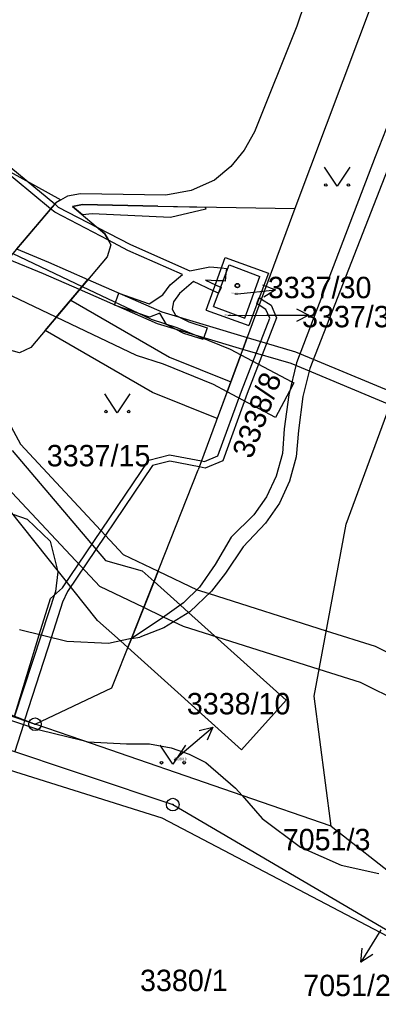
# Model space of a CAD drawing. Extents: x -593183 to -588034, y -1130415 to -1124994.
# Drawn here: x -592235 to -592206.6, y -1128469.5 to -1128391.9 of the extents above; entities that cross this region are included whole.
import ezdxf

# ---------------------------------------------------------------- set-up
doc = ezdxf.new("R2010")
doc.units = 0
for name, color, linetype in [('Vrstva 1', 7, 'Continuous'), ('Vrstva 16', 7, 'Continuous'), ('Vrstva 18', 7, 'Continuous'), ('Vrstva 19', 7, 'Continuous'), ('Vrstva 24', 7, 'Continuous'), ('Vrstva 25', 7, 'Continuous'), ('Vrstva 27', 7, 'Continuous'), ('Vrstva 4', 7, 'Continuous')]:
    doc.layers.add(name, color=color, linetype=linetype)

msp = doc.modelspace()

# ---------------------------------------------------------------- linework, layer by layer
at = {"layer": 'Vrstva 1'}
for p, q in [((-592197.97, -1128380.16), (-592206.81, -1128402.84)), ((-592206.58, -1128389.35), (-592213.17, -1128406.96)), ((-592209.12, -1128432), (-592195.1, -1128393.9)), ((-592206.81, -1128402.84), (-592213.06, -1128419.21)), ((-592205.61, -1128403.32), (-592211.99, -1128419.64)), ((-592230.01, -1128406.62), (-592230.81, -1128406.78)), ((-592230.81, -1128406.78), (-592228.24, -1128408.95)), ((-592224.04, -1128406.76), (-592230.01, -1128406.62)), ((-592224.04, -1128406.76), (-592213.17, -1128406.96)), ((-592213.17, -1128406.96), (-592220.85, -1128427.69)), ((-592228.24, -1128408.95), (-592227.77, -1128409.83)), ((-592227.77, -1128409.83), (-592228.06, -1128410.78)), ((-592228.06, -1128410.78), (-592234.13, -1128417.98)), ((-592220.21, -1128415.03), (-592218.7, -1128410.85)), ((-592218.7, -1128410.85), (-592215.28, -1128412.08)), ((-592219.64, -1128414.72), (-592218.4, -1128411.43)), ((-592218.4, -1128411.43), (-592215.96, -1128412.35)), ((-592217.16, -1128415.66), (-592215.96, -1128412.35)), ((-592215.28, -1128412.08), (-592216.84, -1128416.25)), ((-592219.64, -1128414.72), (-592217.16, -1128415.66)), ((-592220.21, -1128415.03), (-592216.84, -1128416.25)), ((-592234.13, -1128417.98), (-592235.01, -1128418.42)), ((-592235.01, -1128418.42), (-592235.96, -1128418.14)), ((-592213.06, -1128419.21), (-592213.67, -1128421.73)), ((-592211.99, -1128419.64), (-592212.54, -1128421.88)), ((-592213.67, -1128421.73), (-592214.04, -1128424.45)), ((-592212.54, -1128421.88), (-592212.89, -1128424.58)), ((-592292.81, -1128424.89), (-592233.79, -1128447.89)), ((-592214.04, -1128424.45), (-592214.15, -1128426.41)), ((-592212.89, -1128424.58), (-592213.07, -1128426.66)), ((-592214.15, -1128426.41), (-592214.67, -1128428.21)), ((-592293.27, -1128427.22), (-592233.79, -1128447.89)), ((-592213.07, -1128426.66), (-592213.6, -1128428.6)), ((-592226.14, -1128441.09), (-592220.85, -1128427.69)), ((-592214.67, -1128428.21), (-592215.42, -1128429.83)), ((-592213.6, -1128428.6), (-592214.4, -1128430.33)), ((-592215.42, -1128429.83), (-592216.44, -1128431.26)), ((-592214.4, -1128430.33), (-592215.51, -1128431.93)), ((-592216.44, -1128431.26), (-592218.23, -1128433.05)), ((-592215.51, -1128431.93), (-592217.27, -1128433.81)), ((-592211.65, -1128445.67), (-592209.12, -1128432)), ((-592218.23, -1128433.05), (-592219.49, -1128435.22)), ((-592217.27, -1128433.81), (-592218.69, -1128435.89)), ((-592219.49, -1128435.22), (-592220.74, -1128437.01)), ((-592218.69, -1128435.89), (-592219.78, -1128437.34)), ((-592220.74, -1128437.01), (-592222.01, -1128438.26)), ((-592219.78, -1128437.34), (-592221.51, -1128438.96)), ((-592222.01, -1128438.26), (-592223.86, -1128439.57)), ((-592221.51, -1128438.96), (-592223.58, -1128440.24)), ((-592223.86, -1128439.57), (-592226.14, -1128441.09)), ((-592231.26, -1128441.33), (-592235.02, -1128440.4)), ((-592223.58, -1128440.24), (-592225.48, -1128440.97)), ((-592255.94, -1128440.77), (-592233.44, -1128448.34)), ((-592227.95, -1128441.48), (-592231.26, -1128441.33)), ((-592226.14, -1128441.09), (-592227.95, -1128441.48)), ((-592227.69, -1128445.01), (-592226.14, -1128441.09)), ((-592226.14, -1128441.09), (-592225.48, -1128440.97)), ((-592233.79, -1128447.89), (-592227.69, -1128445.01)), ((-592210.31, -1128455.99), (-592211.65, -1128445.67)), ((-592230.07, -1128449.17), (-592233.79, -1128447.89)), ((-592233.44, -1128448.34), (-592230.07, -1128449.17)), ((-592237.07, -1128449.5), (-592222.86, -1128454.27)), ((-592230.07, -1128449.17), (-592229.6, -1128449.29)), ((-592217.36, -1128453.56), (-592230.07, -1128449.17)), ((-592229.6, -1128449.29), (-592226.53, -1128449.46)), ((-592226.53, -1128449.46), (-592224.72, -1128449.46)), ((-592224.72, -1128449.46), (-592222.98, -1128449.77)), ((-592222.98, -1128449.77), (-592221.55, -1128450.26)), ((-592221.55, -1128450.26), (-592220.23, -1128450.93)), ((-592220.23, -1128450.93), (-592217.88, -1128452.96)), ((-592217.88, -1128452.96), (-592217.36, -1128453.56)), ((-592217.36, -1128453.56), (-592215.78, -1128455.37)), ((-592210.31, -1128455.99), (-592217.36, -1128453.56)), ((-592222.86, -1128454.27), (-592198.27, -1128468.7)), ((-592215.78, -1128455.37), (-592212.73, -1128457.64)), ((-592210.31, -1128455.99), (-592204.63, -1128460.46)), ((-592212.73, -1128457.64), (-592209.5, -1128459.07)), ((-592209.5, -1128459.07), (-592206.52, -1128459.73))]:
    msp.add_line(p, q, dxfattribs=at)
msp.add_lwpolyline([(-592211.75, -1128388.7), (-592213.01, -1128392.48), (-592216.38, -1128400.85), (-592217.2, -1128402.32), (-592218.27, -1128403.62), (-592219.56, -1128404.7), (-592221.41, -1128405.52), (-592223.4, -1128405.89), (-592230.17, -1128405.79), (-592231.22, -1128405.97), (-592232.15, -1128406.49), (-592239.88, -1128415.6), (-592240.34, -1128416.44), (-592245.01, -1128427.45), (-592245.44, -1128429.09), (-592245.52, -1128430.78), (-592245.32, -1128432.47)], dxfattribs=at)
at = {"layer": 'Vrstva 16'}
for p, q in [((-592217.93, -1128413.73), (-592217.69, -1128413.71)), ((-592218.5, -1128415.44), (-592215.44, -1128415.41)), ((-592215.44, -1128415.41), (-592215.06, -1128415.41)), ((-592222.76, -1128450.75), (-592221.97, -1128450.07))]:
    msp.add_line(p, q, dxfattribs=at)
at = {"layer": 'Vrstva 24'}
for centre, radius in [((-592233.79, -1128447.89), 0.5), ((-592233.79, -1128447.89), 0.0327), ((-592222.86, -1128454.27), 0.5), ((-592222.86, -1128454.27), 0.0327)]:
    msp.add_circle(centre, radius, dxfattribs=at)
at = {"layer": 'Vrstva 25'}
for p, q in [((-592217.69, -1128413.71), (-592214.706, -1128413.399)), ((-592215.06, -1128415.41), (-592212.06, -1128415.41)), ((-592221.97, -1128450.07), (-592219.694, -1128448.116)), ((-592206.37, -1128464.22), (-592207.943, -1128466.775))]:
    msp.add_line(p, q, dxfattribs=at)
for points in [[(-592208.83, -1128403.68), (-592209.83, -1128405.18), (-592210.83, -1128403.68)], [(-592215.753, -1128413.005), (-592214.706, -1128413.399), (-592215.649, -1128414)], [(-592213.06, -1128414.91), (-592212.06, -1128415.41), (-592213.06, -1128415.91)], [(-592226.26, -1128421.67), (-592227.26, -1128423.17), (-592228.26, -1128421.67)], [(-592220.778, -1128448.388), (-592219.694, -1128448.116), (-592220.127, -1128449.147)], [(-592221.86, -1128449.55), (-592222.86, -1128451.05), (-592223.86, -1128449.55)], [(-592206.993, -1128466.185), (-592207.943, -1128466.775), (-592207.844, -1128465.661)]]:
    msp.add_lwpolyline(points, dxfattribs=at)
for centre, radius in [((-592210.73, -1128405.08), 0.1), ((-592208.93, -1128405.08), 0.1), ((-592217.74, -1128413.07), 0.175), ((-592217.74, -1128413.07), 0.15), ((-592228.16, -1128423.07), 0.1), ((-592226.36, -1128423.07), 0.1), ((-592223.76, -1128450.95), 0.1), ((-592221.96, -1128450.95), 0.1)]:
    msp.add_circle(centre, radius, dxfattribs=at)
at = {"layer": 'Vrstva 27'}
for p, q in [((-592237.46, -1128402.26), (-592232.23, -1128406.59)), ((-592237.95, -1128402.84), (-592231.74, -1128406.26)), ((-592232.56, -1128406.97), (-592237.79, -1128402.65)), ((-592231.74, -1128406.26), (-592232.15, -1128406.49)), ((-592232.56, -1128406.97), (-592235.26, -1128410.15)), ((-592232.23, -1128406.59), (-592232.56, -1128406.97)), ((-592232.22, -1128407.25), (-592232.56, -1128406.97)), ((-592232.15, -1128406.49), (-592232.23, -1128406.59)), ((-592232.23, -1128406.59), (-592231.94, -1128406.83)), ((-592231.94, -1128406.83), (-592228.83, -1128408.45)), ((-592230.81, -1128406.78), (-592230.01, -1128406.62)), ((-592230.03, -1128407.44), (-592230.81, -1128406.78)), ((-592230.01, -1128406.62), (-592224.04, -1128406.76)), ((-592224.04, -1128406.76), (-592220.3, -1128406.83)), ((-592220.25, -1128406.99), (-592223.05, -1128407.65)), ((-592220.3, -1128406.83), (-592220.25, -1128406.99)), ((-592227.96, -1128409.47), (-592232.22, -1128407.25)), ((-592229.26, -1128407.38), (-592230.03, -1128407.44)), ((-592223.05, -1128407.65), (-592229.26, -1128407.38)), ((-592228.83, -1128408.45), (-592226.21, -1128409.81)), ((-592228.83, -1128408.45), (-592228.24, -1128408.95)), ((-592228.24, -1128408.95), (-592228.83, -1128408.45)), ((-592228.24, -1128408.95), (-592227.96, -1128409.47)), ((-592227.96, -1128409.47), (-592228.24, -1128408.95)), ((-592226.43, -1128410.27), (-592227.96, -1128409.47)), ((-592235.26, -1128410.15), (-592232.71, -1128411.22)), ((-592222.1, -1128412.19), (-592226.43, -1128410.27)), ((-592226.21, -1128409.81), (-592221.52, -1128411.91)), ((-592233.11, -1128412.14), (-592235.94, -1128410.96)), ((-592235.56, -1128410.51), (-592230.04, -1128413.13)), ((-592232.71, -1128411.22), (-592229.59, -1128412.59)), ((-592221.52, -1128411.91), (-592219.93, -1128411.57)), ((-592219.93, -1128411.57), (-592219, -1128411.67)), ((-592219, -1128411.67), (-592218.6, -1128411.71)), ((-592218.6, -1128411.71), (-592218.65, -1128412.09)), ((-592230.26, -1128413.39), (-592233.11, -1128412.14)), ((-592230.26, -1128413.39), (-592229.59, -1128412.59)), ((-592229.59, -1128412.59), (-592230.26, -1128413.39)), ((-592229.59, -1128412.59), (-592223.73, -1128415.16)), ((-592223.08, -1128413.02), (-592222.1, -1128412.19)), ((-592219.36, -1128412.68), (-592220.28, -1128412.63)), ((-592220.28, -1128412.63), (-592219.48, -1128413.01)), ((-592218.65, -1128412.09), (-592218.72, -1128412.71)), ((-592232.11, -1128415.58), (-592237.63, -1128412.95)), ((-592232.11, -1128415.58), (-592230.04, -1128413.13)), ((-592230.04, -1128413.13), (-592232.11, -1128415.58)), ((-592224.07, -1128416.1), (-592230.26, -1128413.39)), ((-592230.04, -1128413.13), (-592224.58, -1128415.73)), ((-592223.64, -1128413.81), (-592223.08, -1128413.02)), ((-592221.23, -1128412.75), (-592222.34, -1128413.7)), ((-592219.65, -1128413.48), (-592221.23, -1128412.75)), ((-592219.48, -1128413.01), (-592219.07, -1128413.2)), ((-592218.88, -1128412.7), (-592219.36, -1128412.68)), ((-592219.03, -1128413.22), (-592219.23, -1128413.68)), ((-592219.07, -1128413.2), (-592219.03, -1128413.22)), ((-592218.72, -1128412.71), (-592218.88, -1128412.7)), ((-592227.48, -1128414.62), (-592227.15, -1128413.67)), ((-592227.15, -1128413.67), (-592224.73, -1128414.51)), ((-592224.73, -1128414.51), (-592223.64, -1128413.81)), ((-592222.34, -1128413.7), (-592222.81, -1128414.36)), ((-592219.24, -1128413.67), (-592219.65, -1128413.48)), ((-592219.23, -1128413.68), (-592219.24, -1128413.67)), ((-592216.19, -1128414.5), (-592216.01, -1128414.02)), ((-592216.01, -1128414.02), (-592215.83, -1128414.14)), ((-592215.83, -1128414.14), (-592215.07, -1128414.63)), ((-592232.99, -1128416.63), (-592230.96, -1128414.22)), ((-592230.96, -1128414.22), (-592223.12, -1128418.76)), ((-592224.71, -1128415.57), (-592227.48, -1128414.62)), ((-592222.81, -1128414.36), (-592222.91, -1128414.95)), ((-592222.91, -1128414.95), (-592222.64, -1128415.41)), ((-592216.01, -1128414.62), (-592216.19, -1128414.5)), ((-592215.47, -1128414.97), (-592216.01, -1128414.62)), ((-592215.16, -1128415.66), (-592215.47, -1128414.97)), ((-592215.07, -1128414.63), (-592214.63, -1128415.63)), ((-592225.74, -1128418.61), (-592232.11, -1128415.58)), ((-592223.89, -1128415.26), (-592224.71, -1128415.57)), ((-592224.58, -1128415.73), (-592222.55, -1128416.4)), ((-592223.36, -1128416.17), (-592223.89, -1128415.26)), ((-592223.73, -1128415.16), (-592216.96, -1128417.19)), ((-592222.64, -1128415.41), (-592221.6, -1128415.94)), ((-592217.41, -1128421.45), (-592215.16, -1128415.66)), ((-592214.63, -1128415.63), (-592216.95, -1128421.63)), ((-592217.31, -1128418.13), (-592224.07, -1128416.1)), ((-592221.98, -1128416.86), (-592223.36, -1128416.17)), ((-592222.55, -1128416.4), (-592218.3, -1128418.11)), ((-592221.6, -1128415.94), (-592220.13, -1128416.41)), ((-592220.13, -1128416.41), (-592220.44, -1128417.36)), ((-592239.62, -1128416.97), (-592234.95, -1128425.67)), ((-592224.48, -1128421.56), (-592232.99, -1128416.63)), ((-592220.44, -1128417.36), (-592221.98, -1128416.86)), ((-592217.31, -1128418.13), (-592216.96, -1128417.19)), ((-592216.96, -1128417.19), (-592217.31, -1128418.13)), ((-592216.96, -1128417.19), (-592213.12, -1128418.32)), ((-592223.61, -1128419.32), (-592225.74, -1128418.61)), ((-592223.12, -1128418.76), (-592218.27, -1128420.72)), ((-592217.47, -1128418.56), (-592218.55, -1128421.49)), ((-592218.55, -1128421.49), (-592217.47, -1128418.56)), ((-592218.3, -1128418.11), (-592217.47, -1128418.56)), ((-592217.47, -1128418.56), (-592213.42, -1128420.71)), ((-592213.46, -1128419.26), (-592217.31, -1128418.13)), ((-592213.12, -1128418.32), (-592205.29, -1128421.59)), ((-592219.62, -1128420.93), (-592223.61, -1128419.32)), ((-592205.64, -1128422.53), (-592213.46, -1128419.26)), ((-592218.55, -1128421.49), (-592219.62, -1128420.93)), ((-592218.27, -1128420.72), (-592219.35, -1128423.63)), ((-592213.26, -1128420.8), (-592213.6, -1128421.44)), ((-592213.42, -1128420.71), (-592213.26, -1128420.8)), ((-592219.35, -1128423.63), (-592224.48, -1128421.56)), ((-592219.3, -1128426.59), (-592217.41, -1128421.45)), ((-592216.95, -1128421.63), (-592218.9, -1128426.97)), ((-592214.72, -1128423.54), (-592218.55, -1128421.49)), ((-592213.6, -1128421.44), (-592214.72, -1128423.54)), ((-592234.95, -1128425.67), (-592226.8, -1128434.42)), ((-592235.59, -1128426.17), (-592228.21, -1128434.89)), ((-592224.76, -1128426.92), (-592223.11, -1128426.5)), ((-592223.11, -1128426.5), (-592220.59, -1128426.99)), ((-592220.35, -1128427.04), (-592219.3, -1128426.59)), ((-592231.61, -1128437.06), (-592224.76, -1128426.92)), ((-592224.46, -1128427.36), (-592231.2, -1128437.35)), ((-592223.09, -1128427.02), (-592224.46, -1128427.36)), ((-592220.77, -1128427.47), (-592223.09, -1128427.02)), ((-592220.59, -1128426.99), (-592220.35, -1128427.04)), ((-592218.9, -1128426.97), (-592220.29, -1128427.56)), ((-592228.82, -1128439.66), (-592238.17, -1128427.93)), ((-592228.66, -1128436.97), (-592237.5, -1128427.49)), ((-592220.29, -1128427.56), (-592220.77, -1128427.47)), ((-592244.14, -1128428.24), (-592234.4, -1128431.6)), ((-592234.4, -1128431.6), (-592232.6, -1128433.35)), ((-592232.6, -1128433.35), (-592231.97, -1128435.79)), ((-592228.21, -1128434.89), (-592225.28, -1128435.72)), ((-592226.8, -1128434.42), (-592224.03, -1128435.74)), ((-592231.97, -1128435.79), (-592232.16, -1128437.36)), ((-592225.28, -1128435.72), (-592224.35, -1128436.56)), ((-592224.03, -1128435.74), (-592225.17, -1128438.63)), ((-592225.17, -1128438.63), (-592224.03, -1128435.74)), ((-592224.03, -1128435.74), (-592220.94, -1128437.21)), ((-592226.14, -1128441.09), (-592224.35, -1128436.56)), ((-592224.35, -1128436.56), (-592225.17, -1128438.63)), ((-592224.35, -1128436.56), (-592222.26, -1128438.44)), ((-592232.16, -1128437.36), (-592233.3, -1128440.82)), ((-592232.56, -1128437.9), (-592231.61, -1128437.06)), ((-592231.2, -1128437.35), (-592231.61, -1128438.19)), ((-592225.17, -1128438.63), (-592228.66, -1128436.97)), ((-592220.94, -1128437.21), (-592219.97, -1128437.52)), ((-592233.45, -1128440.79), (-592232.56, -1128437.9)), ((-592231.61, -1128438.19), (-592232.51, -1128441.02)), ((-592219.97, -1128437.52), (-592210.69, -1128440.47)), ((-592225.17, -1128438.63), (-592226.14, -1128441.09)), ((-592223.59, -1128439.38), (-592225.17, -1128438.63)), ((-592222.26, -1128438.44), (-592221.61, -1128439.02)), ((-592227.02, -1128441.28), (-592228.82, -1128439.66)), ((-592222.8, -1128439.76), (-592223.59, -1128439.38)), ((-592222, -1128440.14), (-592222.8, -1128439.76)), ((-592221.61, -1128439.02), (-592213.87, -1128445.99)), ((-592211.26, -1128443.54), (-592222, -1128440.14)), ((-592210.69, -1128440.47), (-592206.8, -1128441.7)), ((-592235.42, -1128447.26), (-592233.45, -1128440.79)), ((-592233.3, -1128440.82), (-592235.42, -1128447.26)), ((-592232.51, -1128441.02), (-592234.61, -1128447.57)), ((-592226.43, -1128441.81), (-592227.02, -1128441.28)), ((-592226.14, -1128441.09), (-592226.43, -1128441.81)), ((-592226.43, -1128441.81), (-592226.14, -1128441.09)), ((-592217.41, -1128449.93), (-592226.43, -1128441.81)), ((-592206.8, -1128441.7), (-592202.5, -1128443.86)), ((-592207.97, -1128444.58), (-592211.26, -1128443.54)), ((-592204.44, -1128446.35), (-592207.97, -1128444.58)), ((-592213.87, -1128445.99), (-592217.41, -1128449.93)), ((-592234.71, -1128447.91), (-592235.4, -1128450.06)), ((-592234.62, -1128447.6), (-592234.71, -1128447.91)), ((-592234.61, -1128447.57), (-592234.62, -1128447.6))]:
    msp.add_line(p, q, dxfattribs=at)
at = {"layer": 'Vrstva 4'}
for p, q in [((-592237.63, -1128450.94), (-592223.73, -1128455.33)), ((-592223.73, -1128455.33), (-592198.27, -1128468.7))]:
    msp.add_line(p, q, dxfattribs=at)

# ---------------------------------------------------------------- texts
at = {"layer": 'Vrstva 16'}
for s, p in [('3337/30', (-592215.321, -1128414.07)), ('3337/31', (-592212.61, -1128416.38)), ('3338/10', (-592221.746, -1128447.11)), ('7051/2', (-592212.515, -1128469.48))]:
    msp.add_text(s, height=1.7, dxfattribs=at).set_placement(p)
at = {"layer": 'Vrstva 18'}
for s, height, p in [('3337/31', 0.1, (-592218.748, -1128415.44)), ('3337/15', 1.7, (-592232.855, -1128427.42)), ('3338/10', 0.2, (-592222.76, -1128450.75)), ('7051/3', 1.7, (-592214.137, -1128457.9)), ('3380/1', 1.7, (-592225.461, -1128469.08))]:
    msp.add_text(s, height=height, dxfattribs=at).set_placement(p)
msp.add_text('3338/8', height=1.7, rotation=69.80958, dxfattribs=at).set_placement((-592216.599, -1128426.899))
at = {"layer": 'Vrstva 19'}
msp.add_text('3337/30', height=0.1, dxfattribs=at).set_placement((-592218.197, -1128413.73))

doc.saveas('drawing.dxf')
